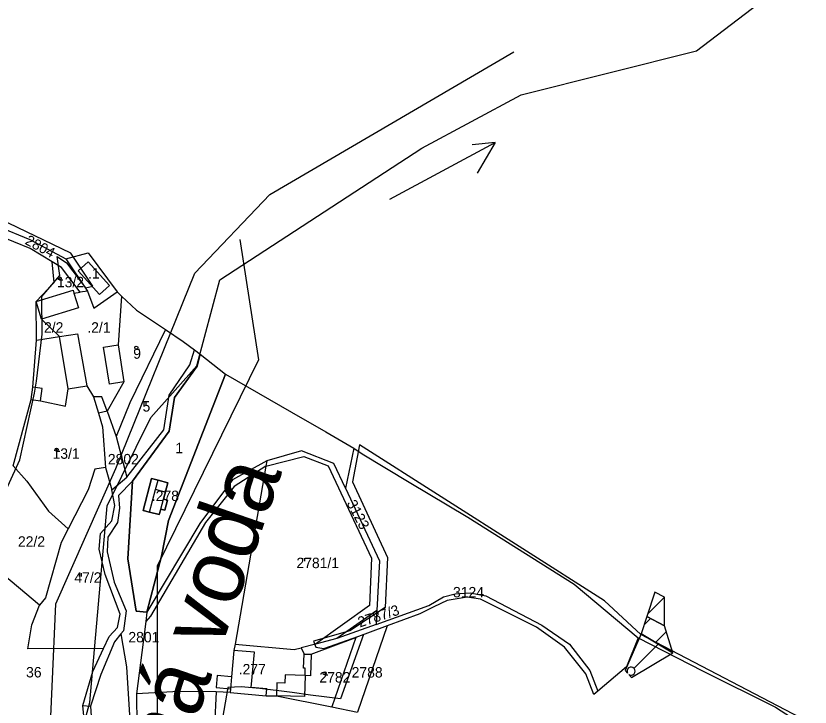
# Model space of a CAD drawing. Extents: x -564810 to -550519, y -1045831 to -1034011.
# Drawn here: x -552392.2 to -552003.3, y -1035717.5 to -1035379.3 of the extents above; entities that cross this region are included whole.
import ezdxf

# ---------------------------------------------------------------- set-up
doc = ezdxf.new("R2010")
doc.units = 0
for name, color, linetype in [('KN stav', 7, 'Continuous'), ('Názvy toků', 7, 'Continuous'), ('Obvod KPU', 7, 'Continuous'), ('Parcelní čísla', 7, 'Continuous'), ('STG', 7, 'Continuous'), ('Vrstva 22', 7, 'Continuous'), ('Vrstva 33', 7, 'Continuous'), ('Vrstva 35', 7, 'Continuous'), ('Vrstva 4', 7, 'Continuous'), ('zamokř ploch', 7, 'Continuous')]:
    doc.layers.add(name, color=color, linetype=linetype)

msp = doc.modelspace()

# ---------------------------------------------------------------- linework, layer by layer
at = {"layer": 'KN stav'}
for p, q in [((-552385.11, -1035493.14), (-552407.55, -1035483.96)), ((-552402.9, -1035481.53), (-552385.37, -1035488.76)), ((-552385.37, -1035488.76), (-552367.68, -1035498.11)), ((-552374.38, -1035499.66), (-552385.11, -1035493.14)), ((-552367.68, -1035498.11), (-552356.84, -1035495.16)), ((-552356.84, -1035495.16), (-552342.59, -1035514.24)), ((-552369.85, -1035502.42), (-552374.38, -1035499.66)), ((-552373.47, -1035509.68), (-552374.38, -1035499.66)), ((-552367.68, -1035498.11), (-552357.05, -1035513.99)), ((-552360.76, -1035514.54), (-552369.85, -1035502.42)), ((-552382.24, -1035519.06), (-552373.47, -1035509.68)), ((-552382.24, -1035519.06), (-552364.19, -1035513.57)), ((-552364.19, -1035513.57), (-552363.76, -1035514.99)), ((-552363.76, -1035514.99), (-552360.76, -1035514.54)), ((-552357.05, -1035513.99), (-552360.76, -1035514.54)), ((-552357.05, -1035513.99), (-552354, -1035522.25)), ((-552354, -1035522.25), (-552342.59, -1035514.24)), ((-552342.59, -1035514.24), (-552340.4, -1035516.35)), ((-552379.62, -1035527.69), (-552382.24, -1035519.06)), ((-552382.01, -1035537.88), (-552382.24, -1035519.06)), ((-552340.4, -1035516.35), (-552342.17, -1035540.3)), ((-552340.4, -1035516.35), (-552333.19, -1035523.33)), ((-552333.19, -1035523.33), (-552318.97, -1035532.78)), ((-552370.9, -1035536.1), (-552379.62, -1035527.69)), ((-552318.97, -1035532.78), (-552336.45, -1035568.69)), ((-552318.97, -1035532.78), (-552310.22, -1035538.6)), ((-552383.86, -1035560.95), (-552382.01, -1035537.88)), ((-552382.01, -1035537.88), (-552370.9, -1035536.1)), ((-552310.22, -1035538.6), (-552304.77, -1035542.76)), ((-552342.17, -1035540.3), (-552339.28, -1035558.26)), ((-552306.99, -1035550.08), (-552304.77, -1035542.76)), ((-552304.77, -1035542.76), (-552302.02, -1035544.87)), ((-552302.02, -1035544.87), (-552303.41, -1035550.67)), ((-552303.41, -1035550.67), (-552302.02, -1035544.87)), ((-552302.02, -1035544.87), (-552289.48, -1035554.66)), ((-552317.16, -1035564.83), (-552306.99, -1035550.08)), ((-552303.41, -1035550.67), (-552314.57, -1035566.01)), ((-552314.57, -1035566.01), (-552303.41, -1035550.67)), ((-552289.48, -1035554.66), (-552317.42, -1035626.25)), ((-552317.42, -1035626.25), (-552289.48, -1035554.66)), ((-552289.48, -1035554.66), (-552257.25, -1035573.22)), ((-552384.76, -1035566.94), (-552383.86, -1035560.95)), ((-552367.94, -1035570.29), (-552366.55, -1035561.8)), ((-552366.55, -1035561.8), (-552357.43, -1035560.26)), ((-552357.43, -1035560.26), (-552354.1, -1035565.68)), ((-552339.28, -1035558.26), (-552347.45, -1035572.72)), ((-552354.1, -1035565.68), (-552351.73, -1035573.68)), ((-552319.75, -1035581.75), (-552317.16, -1035564.83)), ((-552393.54, -1035599.5), (-552384.76, -1035566.94)), ((-552384.76, -1035566.94), (-552380.14, -1035567.63)), ((-552380.14, -1035567.63), (-552367.94, -1035570.29)), ((-552336.45, -1035568.69), (-552343.04, -1035585.13)), ((-552314.57, -1035566.01), (-552317.07, -1035582.53)), ((-552317.07, -1035582.53), (-552314.57, -1035566.01)), ((-552347.45, -1035572.72), (-552351.73, -1035573.68)), ((-552347.45, -1035572.72), (-552343.04, -1035585.13)), ((-552257.25, -1035573.22), (-552240.38, -1035582.84)), ((-552351.73, -1035573.68), (-552349.77, -1035580.29)), ((-552349.77, -1035580.29), (-552348.37, -1035600.21)), ((-552343.04, -1035585.13), (-552337.8, -1035605)), ((-552337.8, -1035605), (-552319.75, -1035581.75)), ((-552317.07, -1035582.53), (-552335.15, -1035606.9)), ((-552335.15, -1035606.9), (-552317.07, -1035582.53)), ((-552240.38, -1035582.84), (-552226.78, -1035590.84)), ((-552252.32, -1035592.03), (-552269.31, -1035596.93)), ((-552236.55, -1035598.23), (-552252.32, -1035592.03)), ((-552226.78, -1035590.84), (-552230.85, -1035610.39)), ((-552226.78, -1035590.84), (-552222.71, -1035593.49)), ((-552269.77, -1035599.54), (-552251.17, -1035594.86)), ((-552269.31, -1035596.93), (-552269.77, -1035599.54)), ((-552251.17, -1035594.86), (-552239.27, -1035599.38)), ((-552222.71, -1035593.49), (-552199.66, -1035607.37)), ((-552393.54, -1035599.5), (-552386.86, -1035606.86)), ((-552348.37, -1035600.21), (-552353.45, -1035601.11)), ((-552348.37, -1035600.21), (-552345.25, -1035611.1)), ((-552269.77, -1035599.54), (-552284.88, -1035686.71)), ((-552239.27, -1035599.38), (-552218.03, -1035644.65)), ((-552230.85, -1035610.39), (-552236.55, -1035598.23)), ((-552353.45, -1035601.11), (-552356.74, -1035611.19)), ((-552386.86, -1035606.86), (-552376.18, -1035621.63)), ((-552345.25, -1035611.1), (-552337.8, -1035605)), ((-552335.15, -1035606.9), (-552341.9, -1035613.87)), ((-552335.15, -1035606.9), (-552337.32, -1035644.96)), ((-552337.32, -1035644.96), (-552335.15, -1035606.9)), ((-552325.7, -1035605.59), (-552329.83, -1035621.24)), ((-552329.83, -1035621.24), (-552325.7, -1035605.59)), ((-552322.56, -1035606.42), (-552325.7, -1035605.59)), ((-552325.7, -1035605.59), (-552322.56, -1035606.42)), ((-552317.8, -1035607.67), (-552322.56, -1035606.42)), ((-552322.56, -1035606.42), (-552317.8, -1035607.67)), ((-552319.94, -1035615.77), (-552317.8, -1035607.67)), ((-552317.8, -1035607.67), (-552319.94, -1035615.77)), ((-552199.66, -1035607.37), (-552170.93, -1035624.6)), ((-552356.74, -1035611.19), (-552366.58, -1035630.27)), ((-552343.77, -1035618.86), (-552345.25, -1035611.1)), ((-552230.85, -1035610.39), (-552214.19, -1035645.89)), ((-552341.9, -1035613.87), (-552341.38, -1035620.19)), ((-552317.99, -1035616.29), (-552319.94, -1035615.77)), ((-552319.94, -1035615.77), (-552317.99, -1035616.29)), ((-552319.26, -1035621.09), (-552317.99, -1035616.29)), ((-552317.99, -1035616.29), (-552319.26, -1035621.09)), ((-552345.17, -1035626.34), (-552343.77, -1035618.86)), ((-552341.38, -1035620.19), (-552342.5, -1035627.18)), ((-552376.18, -1035621.63), (-552366.58, -1035630.27)), ((-552329.83, -1035621.24), (-552326.68, -1035622.07)), ((-552326.68, -1035622.07), (-552329.83, -1035621.24)), ((-552326.68, -1035622.07), (-552321.96, -1035623.32)), ((-552321.96, -1035623.32), (-552326.68, -1035622.07)), ((-552321.96, -1035623.32), (-552321.24, -1035620.57)), ((-552321.24, -1035620.57), (-552321.96, -1035623.32)), ((-552321.24, -1035620.57), (-552319.26, -1035621.09)), ((-552319.26, -1035621.09), (-552321.24, -1035620.57)), ((-552350.75, -1035632.58), (-552345.17, -1035626.34)), ((-552342.5, -1035627.18), (-552347.18, -1035634.25)), ((-552317.42, -1035626.25), (-552320.81, -1035643.65)), ((-552320.81, -1035643.65), (-552317.42, -1035626.25)), ((-552170.93, -1035624.6), (-552118.76, -1035657.4)), ((-552366.58, -1035630.27), (-552370, -1035636.9)), ((-552351.39, -1035640.27), (-552350.75, -1035632.58)), ((-552347.18, -1035634.25), (-552347.5, -1035641.45)), ((-552370, -1035636.9), (-552377.62, -1035664.06)), ((-552348.42, -1035652.6), (-552351.39, -1035640.27)), ((-552347.5, -1035641.45), (-552344, -1035656.31)), ((-552380.59, -1035667.66), (-552405.63, -1035646.71)), ((-552337.32, -1035644.96), (-552333.27, -1035670.56)), ((-552333.27, -1035670.56), (-552337.32, -1035644.96)), ((-552320.81, -1035643.65), (-552327.98, -1035671.07)), ((-552327.98, -1035671.07), (-552320.81, -1035643.65)), ((-552218.03, -1035644.65), (-552219.06, -1035667.84)), ((-552214.19, -1035645.89), (-552215.47, -1035670.28)), ((-552341.13, -1035671.99), (-552348.42, -1035652.6)), ((-552344, -1035656.31), (-552338.21, -1035670.34)), ((-552118.76, -1035657.4), (-552087.55, -1035683.52)), ((-552182.79, -1035663.58), (-552177.16, -1035662.01)), ((-552177.16, -1035662.01), (-552169.7, -1035661.59)), ((-552169.7, -1035661.59), (-552162.15, -1035663.08)), ((-552377.62, -1035664.06), (-552380.59, -1035667.66)), ((-552189.98, -1035667.8), (-552182.79, -1035663.58)), ((-552181.03, -1035665.32), (-552187.5, -1035668.48)), ((-552171.28, -1035663.74), (-552181.03, -1035665.32)), ((-552164.73, -1035664.74), (-552171.28, -1035663.74)), ((-552161.08, -1035666.4), (-552164.73, -1035664.74)), ((-552162.15, -1035663.08), (-552134.74, -1035677.32)), ((-552137.23, -1035678.32), (-552161.08, -1035666.4)), ((-552384.34, -1035677.26), (-552380.59, -1035667.66)), ((-552338.21, -1035670.34), (-552339.56, -1035680.11)), ((-552333.27, -1035670.56), (-552327.98, -1035671.07)), ((-552327.98, -1035671.07), (-552333.27, -1035670.56)), ((-552219.06, -1035667.84), (-552245.48, -1035686.64)), ((-552215.47, -1035670.28), (-552235.08, -1035683.95)), ((-552215.47, -1035670.28), (-552215.83, -1035677.06)), ((-552187.5, -1035668.48), (-552194.43, -1035671.79)), ((-552342.47, -1035678.46), (-552341.13, -1035671.99)), ((-552327.98, -1035671.07), (-552328.56, -1035675.57)), ((-552194.43, -1035671.79), (-552210.37, -1035677.74)), ((-552386.36, -1035688.95), (-552384.34, -1035677.26)), ((-552346.58, -1035682.85), (-552342.47, -1035678.46)), ((-552328.56, -1035675.57), (-552333.12, -1035710.97)), ((-552215.83, -1035677.06), (-552235.08, -1035683.95)), ((-552210.37, -1035677.74), (-552225.67, -1035683.46)), ((-552210.37, -1035677.74), (-552224.89, -1035719.96)), ((-552123.57, -1035688.13), (-552137.23, -1035678.32)), ((-552134.74, -1035677.32), (-552121.06, -1035686.6)), ((-552340.78, -1035681.65), (-552343.84, -1035685.49)), ((-552339.56, -1035680.11), (-552340.78, -1035681.65)), ((-552340.78, -1035681.65), (-552338.01, -1035697.76)), ((-552343.84, -1035685.49), (-552350.58, -1035701.52)), ((-552349.33, -1035688.82), (-552346.58, -1035682.85)), ((-552247.53, -1035691.62), (-552225.67, -1035683.46)), ((-552235.08, -1035683.95), (-552245.48, -1035686.64)), ((-552225.67, -1035683.46), (-552237.44, -1035717.41)), ((-552087.55, -1035683.52), (-552056.01, -1035699.75)), ((-552349.33, -1035688.82), (-552386.36, -1035688.95)), ((-552354.51, -1035700.07), (-552349.33, -1035688.82)), ((-552285.42, -1035689.72), (-552286.6, -1035702.61)), ((-552284.88, -1035686.71), (-552285.42, -1035689.72)), ((-552284.88, -1035686.71), (-552255.99, -1035689.36)), ((-552255.99, -1035689.36), (-552252.48, -1035688.45)), ((-552245.48, -1035686.64), (-552252.48, -1035688.45)), ((-552252.48, -1035688.45), (-552251.09, -1035691.52)), ((-552113.06, -1035701.15), (-552123.57, -1035688.13)), ((-552121.06, -1035686.6), (-552111.2, -1035699.62)), ((-552251.09, -1035691.52), (-552247.53, -1035691.62)), ((-552247.53, -1035691.62), (-552247.85, -1035702.1)), ((-552338.01, -1035697.76), (-552336.52, -1035721.4)), ((-552359.46, -1035716.61), (-552354.51, -1035700.07)), ((-552350.58, -1035701.52), (-552355.58, -1035716.97)), ((-552109.22, -1035711.34), (-552113.06, -1035701.15)), ((-552111.2, -1035699.62), (-552107.33, -1035709.74)), ((-552056.01, -1035699.75), (-552020.27, -1035717.44)), ((-552293.61, -1035701.97), (-552294.15, -1035707.85)), ((-552286.6, -1035702.61), (-552293.61, -1035701.97)), ((-552250.6, -1035702.02), (-552250.94, -1035712.33)), ((-552247.85, -1035702.1), (-552250.6, -1035702.02)), ((-552294.15, -1035707.85), (-552287.14, -1035708.49)), ((-552287.14, -1035708.49), (-552287.31, -1035710.35)), ((-552333.12, -1035710.97), (-552332.06, -1035780.07)), ((-552294.05, -1035710.07), (-552295.01, -1035728.56)), ((-552287.31, -1035710.35), (-552294.05, -1035710.07)), ((-552287.31, -1035710.35), (-552269.6, -1035711.97)), ((-552269.6, -1035711.97), (-552264.63, -1035711.88)), ((-552264.63, -1035711.88), (-552237.44, -1035717.41)), ((-552250.94, -1035712.33), (-552264.63, -1035711.88)), ((-552107.33, -1035709.74), (-552109.22, -1035711.34)), ((-552358.89, -1035721.77), (-552359.46, -1035716.61)), ((-552355.58, -1035716.97), (-552355.35, -1035721.87)), ((-552237.44, -1035717.41), (-552224.89, -1035719.96)), ((-552020.27, -1035717.44), (-552012.49, -1035722.52))]:
    msp.add_line(p, q, dxfattribs=at)
msp.add_lwpolyline([(-552215.83, -1035677.06), (-552189.98, -1035667.8)], dxfattribs=at)
at = {"layer": 'Obvod KPU'}
for p, q in [((-552365.24, -1035495.4), (-552400.39, -1035478.58)), ((-552354.5, -1035511.6), (-552365.24, -1035495.4)), ((-552370.69, -1035506.29), (-552371.98, -1035496.98)), ((-552371.98, -1035496.98), (-552367.39, -1035500.13)), ((-552367.39, -1035500.13), (-552358.08, -1035512.31)), ((-552379.43, -1035516.61), (-552370.69, -1035506.29)), ((-552358.08, -1035512.31), (-552354.5, -1035511.6)), ((-552379.29, -1035534.96), (-552379.43, -1035516.61)), ((-552382.08, -1035557.94), (-552379.29, -1035534.96)), ((-552383.01, -1035563.95), (-552382.08, -1035557.94)), ((-552390.18, -1035596.42), (-552383.01, -1035563.95)), ((-552223.93, -1035589.18), (-552227.34, -1035607.2)), ((-552103.96, -1035665.42), (-552223.93, -1035589.18)), ((-552412.47, -1035644.81), (-552390.18, -1035596.42)), ((-552227.34, -1035607.2), (-552210.15, -1035644.24)), ((-552210.15, -1035644.24), (-552211.44, -1035668.77)), ((-552086.16, -1035681.94), (-552103.96, -1035665.42)), ((-552211.44, -1035668.77), (-552228.74, -1035680.19)), ((-552228.74, -1035680.19), (-552246.53, -1035685.13)), ((-552241.34, -1035688.87), (-552221.95, -1035681.89)), ((-552221.95, -1035681.89), (-552233.24, -1035713.5)), ((-551994.85, -1035729.54), (-552086.16, -1035681.94)), ((-552246.53, -1035685.13), (-552245.36, -1035688.15)), ((-552245.36, -1035688.15), (-552241.34, -1035688.87)), ((-552288.38, -1035707.87), (-552291.93, -1035728.43)), ((-552281.91, -1035707.61), (-552288.38, -1035707.87)), ((-552272.68, -1035708.38), (-552281.91, -1035707.61)), ((-552256.83, -1035710.39), (-552272.68, -1035708.38)), ((-552247.92, -1035711.55), (-552256.83, -1035710.39)), ((-552233.24, -1035713.5), (-552247.92, -1035711.55))]:
    msp.add_line(p, q, dxfattribs=at)
at = {"layer": 'STG'}
for points in [[(-552482.79, -1036161.25), (-552440.54, -1036117.15), (-552389.1, -1036093.26), (-552357.87, -1036060.18), (-552357.87, -1036030.78), (-552367.05, -1036001.38), (-552381.75, -1035964.63), (-552400.12, -1035924.2), (-552401.96, -1035903.99), (-552390.93, -1035854.37), (-552376.24, -1035747.79), (-552372.56, -1035666.94), (-552343.17, -1035600.79), (-552304.59, -1035505.23), (-552267.85, -1035466.64), (-552148.44, -1035396.81)], [(-552282.54, -1035488.69), (-552273.36, -1035547.5), (-552322.96, -1035648.56), (-552322.96, -1035760.66), (-552313.78, -1035845.19), (-552310.1, -1035859.89), (-552310.1, -1035949.93), (-552289.89, -1035990.36), (-552284.38, -1036036.3), (-552293.57, -1036071.21), (-552302.75, -1036109.8), (-552277.03, -1036141.04)]]:
    msp.add_lwpolyline(points, dxfattribs=at)
at = {"layer": 'Vrstva 33'}
msp.add_lwpolyline([(-552358.27, -1036118.6), (-552341.9, -1036075.03), (-552324.15, -1036037.65), (-552332.56, -1036016.16), (-552365.25, -1035975.98), (-552386.73, -1035931.13), (-552383.93, -1035861.05), (-552372.72, -1035776.02), (-552355.91, -1035715.28), (-552347.5, -1035619.04), (-552326.03, -1035575.78), (-552303.61, -1035550.55), (-552292.4, -1035508.5), (-552193.4, -1035444.03), (-552144.84, -1035417.87), (-552058.91, -1035396.37), (-551984.19, -1035339.38)], dxfattribs=at)
at = {"layer": 'Vrstva 35'}
msp.add_line((-552157.51, -1035441.2), (-552166.33, -1035456.33), dxfattribs=at)
msp.add_lwpolyline([(-552209.17, -1035468.94), (-552157.51, -1035441.2), (-552168.85, -1035442.46)], dxfattribs=at)
at = {"layer": 'Vrstva 4'}
for p, q in [((-552361.7, -1035504.03), (-552356.75, -1035499.58)), ((-552356.75, -1035499.58), (-552346.32, -1035511.15)), ((-552351.27, -1035515.6), (-552361.7, -1035504.03)), ((-552346.32, -1035511.15), (-552351.27, -1035515.6)), ((-552363.76, -1035514.98), (-552361.57, -1035522.2)), ((-552361.57, -1035522.2), (-552379.62, -1035527.69)), ((-552370.9, -1035536.1), (-552362.06, -1035534.85)), ((-552366.55, -1035561.8), (-552370.9, -1035536.1)), ((-552362.06, -1035534.85), (-552357.43, -1035560.26)), ((-552349.25, -1035541.44), (-552342.17, -1035540.3)), ((-552346.36, -1035559.4), (-552349.25, -1035541.44)), ((-552379.24, -1035561.64), (-552383.86, -1035560.95)), ((-552380.14, -1035567.63), (-552379.24, -1035561.64)), ((-552339.28, -1035558.26), (-552346.36, -1035559.4)), ((-552350.07, -1035565.62), (-552354.1, -1035565.68)), ((-552347.45, -1035572.72), (-552350.07, -1035565.62)), ((-552269.32, -1035596.93), (-552286.11, -1035606.26)), ((-552269.77, -1035599.53), (-552285.26, -1035609.49)), ((-552323.77, -1035611), (-552322.56, -1035606.42)), ((-552286.11, -1035606.26), (-552302.12, -1035627.63)), ((-552326.69, -1035622.07), (-552323.77, -1035611)), ((-552319.01, -1035612.26), (-552323.77, -1035611)), ((-552285.26, -1035609.49), (-552299.33, -1035627.2)), ((-552321.24, -1035620.57), (-552319.94, -1035615.77)), ((-552302.12, -1035627.63), (-552327.98, -1035671.07)), ((-552299.33, -1035627.2), (-552326.19, -1035672.92)), ((-552326.19, -1035672.92), (-552328.56, -1035675.56)), ((-552087.55, -1035683.52), (-552093.2, -1035697.81)), ((-552275.39, -1035690.64), (-552285.42, -1035689.72)), ((-552276.97, -1035707.88), (-552275.39, -1035690.64)), ((-552251.3, -1035698.34), (-552251.09, -1035691.51)), ((-552093.2, -1035697.81), (-552107.33, -1035709.74)), ((-552260.4, -1035701.69), (-552260.54, -1035705.76)), ((-552250.6, -1035702.02), (-552260.4, -1035701.69)), ((-552250.49, -1035698.37), (-552251.3, -1035698.34)), ((-552250.6, -1035702.02), (-552250.49, -1035698.37)), ((-552286.6, -1035702.61), (-552287.14, -1035708.48)), ((-552264.43, -1035705.63), (-552264.63, -1035711.88)), ((-552260.54, -1035705.76), (-552264.43, -1035705.63)), ((-552269.3, -1035708.58), (-552276.97, -1035707.88)), ((-552269.61, -1035711.97), (-552269.3, -1035708.58)), ((-552312.32, -1035709.8), (-552333.12, -1035710.97)), ((-552294.05, -1035710.07), (-552312.32, -1035709.8)), ((-552359.46, -1035716.61), (-552355.58, -1035716.97))]:
    msp.add_line(p, q, dxfattribs=at)
at = {"layer": 'zamokř ploch'}
for p, q in [((-552370.77, -1035508.48), (-552369.17, -1035508.48)), ((-552333.23, -1035542.33), (-552331.63, -1035542.33)), ((-552329.5, -1035568.13), (-552329.5, -1035569.63)), ((-552328.5, -1035568.13), (-552328.5, -1035569.63)), ((-552372.22, -1035592.24), (-552370.62, -1035592.24)), ((-552251.84, -1035644.61), (-552251.84, -1035646.11)), ((-552250.84, -1035644.61), (-552250.84, -1035646.11)), ((-552361.25, -1035652), (-552361.25, -1035653.5)), ((-552360.25, -1035652), (-552360.25, -1035653.5)), ((-552079.28, -1035661.31), (-552083.19, -1035673.18)), ((-552074.6, -1035663.62), (-552079.28, -1035661.31)), ((-552082.75, -1035671.83), (-552074.6, -1035663.69)), ((-552074.54, -1035677.77), (-552074.6, -1035663.62)), ((-552083.19, -1035673.18), (-552086.05, -1035681.7)), ((-552084.53, -1035677.16), (-552081.46, -1035674.1)), ((-552083.19, -1035673.18), (-552074.54, -1035677.77)), ((-552074.54, -1035677.77), (-552083.19, -1035673.18)), ((-552070.53, -1035690.91), (-552074.54, -1035677.77)), ((-552086.05, -1035681.7), (-552093.94, -1035699.58)), ((-552086.05, -1035681.7), (-552070.53, -1035690.91)), ((-552070.53, -1035690.91), (-552086.05, -1035681.7)), ((-552079.07, -1035685.84), (-552073.71, -1035680.49)), ((-552089.62, -1035698.59), (-552077.69, -1035686.66)), ((-552090.78, -1035703.03), (-552070.53, -1035690.91)), ((-552240.99, -1035701.69), (-552239.39, -1035701.69)), ((-552093.94, -1035699.58), (-552092.71, -1035700.92)), ((-552092.13, -1035701.56), (-552090.78, -1035703.03))]:
    msp.add_line(p, q, dxfattribs=at)
for centre in [(-552370.77, -1035507.73), (-552333.23, -1035541.58), (-552372.22, -1035591.49), (-552240.99, -1035700.94)]:
    msp.add_circle(centre, 0.75, dxfattribs=at)
msp.add_arc((-552090.98, -1035699.92), 2, 234.9183, 210.0575, dxfattribs=at)

# ---------------------------------------------------------------- texts
at = {"layer": 'Názvy toků'}
msp.add_text('Studená voda', height=32, rotation=70.9387, dxfattribs=at).set_placement((-552348.04, -1035851.99))
at = {"layer": 'Parcelní čísla'}
for s, rotation, p in [('2804', 331.5107, (-552388.12, -1035490.7)), ('3123', 297.7645, (-552230.39, -1035617.7)), ('2787/3', 17.9629, (-552223.8, -1035678.54))]:
    msp.add_text(s, height=5.1, rotation=rotation, dxfattribs=at).set_placement(p)
for s, p in [('13/2', (-552372.09, -1035512.08)), ('9', (-552334.72, -1035547.04)), ('5', (-552330.16, -1035572.88)), ('1', (-552314.06, -1035593.25)), ('13/1', (-552374.22, -1035595.99)), ('2802', (-552347.14, -1035598.72)), ('22/2', (-552391.15, -1035638.99)), ('2781/1', (-552254.81, -1035649.49)), ('47/2', (-552363.54, -1035656.61)), ('3124', (-552178.15, -1035663.79)), ('2801', (-552337.09, -1035685.79)), ('36', (-552387.18, -1035702.95)), ('2788', (-552227.77, -1035702.99)), ('2782', (-552243.57, -1035705.43))]:
    msp.add_text(s, height=5.1, dxfattribs=at).set_placement(p)
at = {"layer": 'Vrstva 22'}
for s, p in [('.1', (-552356.81, -1035507.83)), ('.2/2', (-552380.3, -1035534.27)), ('.2/1', (-552357.21, -1035534.27)), ('.278', (-552325.61, -1035616.66)), ('.277', (-552283.07, -1035701.48))]:
    msp.add_text(s, height=5.1, dxfattribs=at).set_placement(p)

doc.saveas('drawing.dxf')
